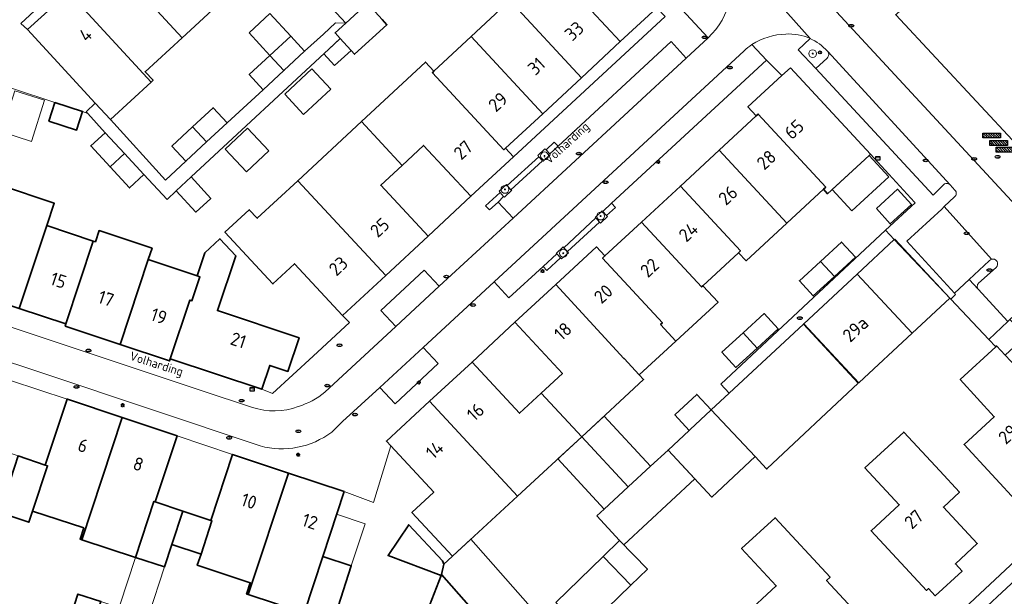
# Model space of a CAD drawing. Header units: metres. Extents: x 149984 to 156489, y 469398 to 478068.
# Tile 803 of 854: x 154672 to 154772, y 474040 to 474099. Entities that reach past the tile are written whole.
import ezdxf
from ezdxf.enums import TextEntityAlignment as Align

# ---------------------------------------------------------------- set-up
doc = ezdxf.new("R2010")
doc.units = ezdxf.units.M
doc.header["$LTSCALE"] = 0.75
for name, color, linetype, lineweight in [('B-WE-GR-BEPLANTING_CULTUUR_HEESTERS-GV', 252, 'Continuous', 18), ('B-WE-GR-BOOM-S', 252, 'Continuous', 25), ('B-WE-IE-MEUBILAIR-S', 252, 'Continuous', 25), ('B-WE-IE-MEUBILAIR_WEGMEUBILAIR-S', 252, 'Continuous', 25), ('B-WE-OG-BEBOUWING-GV', 6, 'Continuous', 35), ('B-WE-OG-BEBOUWING-T18', 1, 'Continuous', 18), ('B-WE-OG-BEBOUWING_LUIFEL-GV', 6, 'Continuous', 18), ('B-WE-OG-BEBOUWING_OVERBOUWING-GV', 6, 'Continuous', 18), ('B-WE-OG-TERREIN_ERF-GV', 252, 'Continuous', 18), ('B-WE-OG-TOPOGRAFIE-T18', 7, 'Continuous', 18), ('B-WE-VH-ONVERHARD-GV', 252, 'Continuous', 18), ('B-WE-VH-OPENVERHARDING_SIERBESTRATING-GV', 252, 'Continuous', 18), ('B-WE-VH-OPENVERHARDING_STRAATBAKSTEEN-GV', 252, 'Continuous', 18), ('B-WE-VH-OPENVERHARDING_TEGEL-GV', 252, 'Continuous', 18)]:
    doc.layers.add(name, color=color, linetype=linetype, lineweight=lineweight)
doc.styles.add('NLCS-ISO', font='NLCS-ISO.ttf')
doc.styles.add('NLCS-ISO-M500-T18', font='NLCS-ISO.ttf', dxfattribs={"height": 0.9})
doc.styles.add('NLCS-ISO-M750-T18', font='NLCS-ISO.ttf', dxfattribs={"height": 1.35})

# ---------------------------------------------------------------- blocks, each defined once
blk = doc.blocks.new('SIE-MEUBILAIR_KAST_ELEKTRA-SO')
for points in [[(-1, 1), (1, 1), (1, 0.84), (-1, 0.84)], [(-1, 0.76), (1, 0.76), (1, -1), (-1, -1)]]:
    blk.add_lwpolyline(points, close=True)
at = {"style": 'NLCS-ISO'}
blk.add_text('et', height=0.75, dxfattribs=at).set_placement((0, 0), align=Align.MIDDLE_CENTER)
blk = doc.blocks.new('SIE-MEUBILAIR_KAST_CAI-SO')
for points in [[(-1, 1), (1, 1), (1, 0.84), (-1, 0.84)], [(-1, 0.76), (1, 0.76), (1, -1), (-1, -1)]]:
    blk.add_lwpolyline(points, close=True)
at = {"style": 'NLCS-ISO'}
blk.add_text('cai', height=0.75, dxfattribs=at).set_placement((0, 0), align=Align.MIDDLE_CENTER)
blk = doc.blocks.new('SIE-MEUBILAIR_PAAL_LICHTMAST-SO')
for points in [[(-0.62, 0), (-1, 0)], [(-0.71, 0.71), (-0.44, 0.44)], [(0, 1), (0, 0.62)], [(0.44, 0.44), (0.71, 0.71)], [(1, 0), (0.62, 0)], [(-0.71, -0.71), (-0.44, -0.44)], [(0, -0.62), (0, -1)], [(0.44, -0.44), (0.71, -0.71)]]:
    blk.add_lwpolyline(points)
blk.add_circle((0, 0), 0.5)
blk = doc.blocks.new('SIE-MEUBILAIR_PAAL_VERKEERSBORD-SO')
blk.add_circle((0, 0), 0.75)
at = {"style": 'NLCS-ISO'}
blk.add_text('vb', height=0.75, dxfattribs=at).set_placement((0, 0.07), align=Align.MIDDLE_CENTER)
blk = doc.blocks.new('SIE-MEUBILAIR_PUT_KOLK-SO')
blk.add_ellipse((0, 0), major_axis=(1.25, 0), ratio=0.54)
at = {"style": 'NLCS-ISO'}
blk.add_text('klk', height=0.75, dxfattribs=at).set_placement((0.03, 0), align=Align.MIDDLE_CENTER)
blk = doc.blocks.new('SIE-MEUBILAIR_PUT_BRANDKRAAN-SO')
blk.add_ellipse((0, 0), major_axis=(1.25, 0), ratio=0.54)
at = {"style": 'NLCS-ISO'}
blk.add_text('bk', height=0.75, dxfattribs=at).set_placement((0.03, 0), align=Align.MIDDLE_CENTER)
blk = doc.blocks.new('SIE-MEUBILAIR_PUT_RIOOLPUT-SO')
blk.add_ellipse((0, 0), major_axis=(1.25, 0), ratio=0.54)
at = {"style": 'NLCS-ISO'}
blk.add_text('ri', height=0.75, dxfattribs=at).set_placement((-0.04, 0.07), align=Align.MIDDLE_CENTER)
blk = doc.blocks.new('SIE-MEUBILAIR_PUT_GASPUT-SO')
blk.add_ellipse((0, 0), major_axis=(1.25, 0), ratio=0.54)
at = {"style": 'NLCS-ISO'}
blk.add_text('gas ', height=0.75, dxfattribs=at).set_placement((0.53, 0.16), align=Align.MIDDLE_CENTER)
blk = doc.blocks.new('SIE-WEG_FIETSREK-SO')
for p, q in [((-4.5, 1.25), (-2, -1.25)), ((-4.5, 0), (-3.25, -1.25)), ((-3.25, 1.25), (-0.75, -1.25)), ((-2, 1.25), (0.5, -1.25)), ((-0.75, 1.25), (1.75, -1.25)), ((0.5, 1.25), (3, -1.25)), ((1.76, 1.25), (4.26, -1.25)), ((3.01, 1.25), (4.5, -0.24)), ((4.26, 1.25), (4.5, 1.01))]:
    blk.add_line(p, q)
at = {"flags": 128}
blk.add_lwpolyline([(4.51, -1.25), (-4.51, -1.25), (-4.51, 1.25), (4.51, 1.25), (4.51, -1.25)], close=True, dxfattribs=at)
blk = doc.blocks.new('SGR-BOOM_GBKN-SO')
at = {"linetype": 'ByBlock', "lineweight": 18}
h = blk.add_hatch(color=0, dxfattribs=at)
h.dxf.hatch_style = 1
edge = h.paths.add_edge_path()
edge.add_arc((0, 0), 0.25, 0, 360)
at = {"color": 0, "linetype": 'ByBlock', "lineweight": 18}
for radius in [2, 0.25]:
    blk.add_circle((0, 0), radius, dxfattribs=at)
at = {"color": 0, "linetype": 'ByBlock', "lineweight": 18, "style": 'NLCS-ISO'}
blk.add_attdef('SOORT', (2.5, 0), '', height=1.5, dxfattribs=at)

msp = doc.modelspace()

# ---------------------------------------------------------------- linework, layer by layer
at = {"layer": 'B-WE-GR-BEPLANTING_CULTUUR_HEESTERS-GV', "flags": 128}
msp.add_lwpolyline([(154752.539, 474097.495), (154751.316, 474096.349), (154753.119, 474094.439), (154754.284, 474095.476), (154754.362, 474095.574)], dxfattribs=at)
at = {"layer": 'B-WE-GR-BEPLANTING_CULTUUR_HEESTERS-GV'}
for points in [[(154754.316, 474096.2, 0.1048914), (154752.539, 474097.495)], [(154754.36, 474096.152, 0.0433964), (154754.316, 474096.2)], [(154754.362, 474095.574, 0.3469103), (154754.36, 474096.152)]]:
    msp.add_lwpolyline(points, format="xyb", dxfattribs=at)
at = {"layer": 'B-WE-GR-BEPLANTING_CULTUUR_HEESTERS-GV', "flags": 128}
msp.add_lwpolyline([(154769.744, 474071.866), (154768.811, 474072.849), (154767.31, 474071.462), (154767.418, 474071.33), (154766.938, 474070.822), (154770.822, 474066.711), (154772.771, 474068.558)], close=True, dxfattribs=at)
at = {"layer": 'B-WE-OG-BEBOUWING-GV', "flags": 128}
for points in [[(154773.721, 474111.534), (154761.299, 474099.932), (154790.196, 474068.907), (154794.109, 474064.706), (154798.333, 474068.64), (154798.48, 474068.777), (154802.217, 474072.258), (154802.362, 474072.392), (154806.129, 474075.901), (154794.917, 474087.938), (154795.4, 474088.388)], [(154733.129, 474097.175), (154736.861, 474100.644), (154730.359, 474107.64), (154730.745, 474107.999), (154729.106, 474109.762), (154724.766, 474105.728), (154725.584, 474104.848), (154725.805, 474105.054)], [(154684.619, 474109.543), (154680.652, 474105.891), (154688.305, 474097.577), (154692.272, 474101.229)], [(154680.652, 474105.891), (154676.685, 474102.24), (154685.15, 474093.043), (154685.343, 474093.22), (154684.53, 474094.103), (154688.305, 474097.577)], [(154721.841, 474101.369), (154729.164, 474093.49), (154733.129, 474097.175), (154725.805, 474105.054), (154725.584, 474104.848)], [(154705.765, 474102.565), (154703.632, 474100.61), (154705.052, 474099.062), (154707.184, 474101.018)], [(154685.15, 474093.043), (154676.685, 474102.24), (154672.514, 474098.401), (154679.438, 474090.878), (154680.979, 474089.204)], [(154707.198, 474101.03), (154707.184, 474101.018), (154705.052, 474099.062), (154703.967, 474098.067), (154704.497, 474097.489), (154705.962, 474095.892), (154709.254, 474098.911), (154708.774, 474099.435), (154707.349, 474100.994), (154707.262, 474101.089)], [(154729.164, 474093.49), (154721.841, 474101.369), (154717.876, 474097.685), (154725.199, 474089.805)], [(154698.725, 474094.223), (154700.849, 474096.185), (154699.424, 474097.727), (154697.301, 474095.766)], [(154714.066, 474094.144), (154713.912, 474094), (154721.235, 474086.12), (154721.39, 474086.264), (154725.199, 474089.805), (154717.876, 474097.685)], [(154697.301, 474095.766), (154695.177, 474093.804), (154696.602, 474092.262), (154698.725, 474094.223)], [(154706.656, 474089.009), (154710.829, 474084.519), (154713.019, 474086.554), (154717.846, 474081.361), (154722.192, 474085.401), (154721.39, 474086.264), (154721.235, 474086.12), (154713.912, 474094), (154714.066, 474094.144), (154713.192, 474095.084)], [(154750.527, 474094.51), (154749.655, 474093.704), (154746.184, 474090.495), (154747.033, 474089.573), (154747.241, 474089.765), (154754.148, 474082.293), (154753.913, 474082.076), (154754.337, 474081.618), (154758.571, 474085.533), (154758.709, 474085.66)], [(154675.308, 474090.953), (154674.691, 474089.05), (154677.519, 474088.133), (154678.136, 474090.035)], [(154690.813, 474086.912), (154692.923, 474088.88), (154691.491, 474090.416), (154689.38, 474088.447)], [(154750.168, 474078.613), (154753.913, 474082.076), (154754.148, 474082.293), (154747.241, 474089.765), (154747.033, 474089.573), (154743.26, 474086.085)], [(154710.829, 474084.519), (154706.656, 474089.009), (154700.143, 474082.955), (154709.143, 474073.272), (154713.466, 474077.29), (154708.639, 474082.483)], [(154680.948, 474084.365), (154682.42, 474085.719), (154680.447, 474087.865), (154678.975, 474086.511)], [(154690.813, 474086.912), (154689.38, 474088.447), (154687.27, 474086.479), (154688.702, 474084.943)], [(154682.42, 474085.719), (154680.948, 474084.365), (154682.922, 474082.219), (154684.394, 474083.572)], [(154745.229, 474075.591), (154745.998, 474074.759), (154750.168, 474078.613), (154743.26, 474086.085), (154739.28, 474082.405), (154745.418, 474075.765)], [(154666.451, 474071.609), (154671.649, 474069.882), (154674.471, 474078.375), (154675.231, 474080.651), (154669.73, 474082.489), (154668.019, 474077.368), (154668.329, 474077.265)], [(154687.703, 474081.925), (154689.705, 474079.742), (154691.241, 474081.136), (154689.244, 474083.337)], [(154700.143, 474082.955), (154696.005, 474079.11), (154695.188, 474079.989), (154692.698, 474077.674), (154697.6, 474072.401), (154699.819, 474074.463), (154704.734, 474069.175), (154709.143, 474073.272)], [(154735.3, 474078.725), (154741.438, 474072.085), (154741.58, 474072.216), (154745.229, 474075.591), (154745.418, 474075.765), (154739.28, 474082.405)], [(154759.322, 474080.099), (154760.747, 474078.541), (154762.906, 474080.515), (154761.481, 474082.073)], [(154741.438, 474072.085), (154735.3, 474078.725), (154731.552, 474075.26), (154731.319, 474075.045), (154737.445, 474068.419), (154737.25, 474068.239), (154738.815, 474066.546), (154743.132, 474070.537), (154741.58, 474072.216)], [(154671.649, 474069.882), (154676.407, 474068.301), (154679.225, 474076.786), (154674.471, 474078.375)], [(154679.225, 474076.786), (154676.407, 474068.301), (154676.358, 474068.079), (154681.968, 474066.21), (154684.856, 474074.904), (154685.236, 474076.043), (154679.83, 474077.849), (154679.45, 474076.711)], [(154689.1, 474070.748), (154687.105, 474064.741), (154696.46, 474061.627), (154697.272, 474064.065), (154699.131, 474063.446), (154700.276, 474066.884), (154691.919, 474069.665), (154693.814, 474075.264), (154692.179, 474077.012), (154690.652, 474075.585), (154689.855, 474073.22), (154690.128, 474073.128), (154689.313, 474070.677)], [(154755.032, 474073.142), (154757.19, 474075.116), (154755.765, 474076.674), (154753.607, 474074.7)], [(154733.507, 474064.779), (154733.51, 474064.775), (154735.073, 474063.086), (154738.815, 474066.546), (154737.25, 474068.239), (154737.445, 474068.419), (154731.319, 474075.045), (154731.552, 474075.26), (154730.701, 474076.18), (154726.531, 474072.325)], [(154681.968, 474066.21), (154687.032, 474064.522), (154687.105, 474064.741), (154689.1, 474070.748), (154689.313, 474070.677), (154690.128, 474073.128), (154689.855, 474073.22), (154684.856, 474074.904)], [(154753.607, 474074.7), (154751.448, 474072.727), (154752.873, 474071.168), (154755.032, 474073.142)], [(154757.516, 474062.275), (154757.548, 474062.305), (154762.991, 474067.363), (154757.358, 474073.406), (154751.898, 474068.315)], [(154733.51, 474064.775), (154733.507, 474064.779), (154726.531, 474072.325), (154722.36, 474068.47), (154727.205, 474063.229), (154725.048, 474061.235), (154729.181, 474056.764), (154735.509, 474062.614), (154735.073, 474063.086)], [(154747.116, 474065.826), (154749.274, 474067.799), (154747.849, 474069.358), (154745.691, 474067.384)], [(154757.469, 474062.232), (154751.852, 474068.273), (154744.258, 474061.211), (154742.44, 474059.52), (154742.973, 474058.951), (154746.924, 474054.732), (154748.097, 474053.48), (154748.145, 474053.525)], [(154745.691, 474067.384), (154743.532, 474065.411), (154744.957, 474063.852), (154747.116, 474065.826)], [(154776.616, 474060.648), (154773.995, 474063.48), (154773.06, 474064.49), (154772.501, 474065.094), (154771.616, 474066.05), (154771.534, 474065.974), (154767.895, 474062.606), (154771.378, 474058.812), (154768.298, 474055.971), (154773.971, 474049.845), (154779.137, 474054.629), (154775.87, 474058.158), (154777.513, 474059.679)], [(154713.624, 474060.393), (154722.602, 474050.682), (154729.181, 474056.764), (154725.048, 474061.235), (154722.814, 474059.17), (154717.969, 474064.41)], [(154673.027, 474049.163), (154678.249, 474047.438), (154677.873, 474046.298), (154678.051, 474046.239), (154682.181, 474058.741), (154676.6, 474060.603), (154676.558, 474060.617), (154674.316, 474053.874), (154674.557, 474053.795)], [(154722.602, 474050.682), (154713.624, 474060.393), (154709.217, 474056.318), (154709.654, 474055.845), (154714.054, 474051.086), (154711.822, 474049.023), (154715.963, 474044.543)], [(154740.182, 474057.421), (154740.283, 474057.515), (154742.406, 474059.488), (154742.44, 474059.52), (154740.959, 474061.101), (154738.709, 474058.993)], [(154746.924, 474054.732), (154742.973, 474058.951), (154742.44, 474059.52), (154742.406, 474059.488), (154740.283, 474057.515), (154740.182, 474057.421), (154738.013, 474055.404), (154742.48, 474050.6)], [(154683.542, 474044.425), (154685.433, 474050.15), (154685.563, 474050.107), (154687.804, 474056.866), (154682.181, 474058.741), (154678.051, 474046.239)], [(154765.8, 474053.277), (154762.116, 474057.238), (154758.153, 474053.585), (154761.662, 474049.814), (154758.779, 474047.158), (154764.464, 474041.043), (154764.562, 474041.133), (154764.67, 474041.233), (154765.349, 474040.499), (154768.086, 474043.033), (154767.407, 474043.767), (154769.645, 474045.839), (154766.176, 474049.579), (154767.814, 474051.082)], [(154671.54, 474054.8), (154669.631, 474049.021), (154672.65, 474048.023), (154673.027, 474049.163), (154674.557, 474053.795), (154674.316, 474053.874)], [(154699.183, 474053.057), (154693.477, 474054.959), (154691.236, 474048.215), (154691.371, 474048.17), (154690.248, 474044.77), (154689.868, 474043.621), (154695.29, 474041.83), (154694.911, 474040.681), (154695.077, 474040.626)], [(154700.788, 474038.739), (154702.702, 474044.531), (154704.889, 474051.154), (154699.183, 474053.057), (154695.077, 474040.626), (154700.571, 474038.811)], [(154683.542, 474044.425), (154686.511, 474043.445), (154687.273, 474045.752), (154688.4, 474049.161), (154685.563, 474050.107), (154685.433, 474050.15)], [(154691.236, 474048.215), (154688.4, 474049.161), (154687.273, 474045.752), (154690.248, 474044.77), (154691.371, 474048.17)], [(154752.21, 474031.368), (154755.566, 474034.505), (154756.415, 474033.587), (154759.459, 474036.406), (154754.228, 474042.058), (154754.594, 474042.397), (154748.962, 474048.479), (154745.537, 474045.335), (154749.083, 474041.502), (154745.681, 474038.392)], [(154714.798, 474042.559), (154714.847, 474042.685), (154715.072, 474043.719), (154714.959, 474044.06), (154711.501, 474047.771), (154709.389, 474044.614)], [(154731.364, 474044.514), (154734.208, 474041.581), (154735.91, 474043.231), (154733.066, 474046.164)], [(154702.702, 474044.531), (154700.788, 474038.739), (154700.571, 474038.811), (154698.888, 474033.718), (154702.114, 474032.681), (154705.614, 474043.57)], [(154714.798, 474042.559), (154713.145, 474038.283), (154718.05, 474032.728), (154721.19, 474035.501), (154720.963, 474035.759), (154714.847, 474042.685)], [(154675.174, 474024.921), (154677.805, 474033.012), (154679.026, 474036.821), (154680.017, 474039.911), (154677.656, 474040.675), (154675.442, 474033.772), (154672.063, 474034.858), (154672.97, 474037.687), (154668.882, 474038.998), (154666.441, 474031.404), (154670.249, 474030.18), (154669.178, 474026.848)]]:
    msp.add_lwpolyline(points, close=True, dxfattribs=at)
at = {"layer": 'B-WE-OG-BEBOUWING_LUIFEL-GV', "flags": 128}
for points in [[(154697.301, 474095.766), (154699.424, 474097.727), (154697.29, 474100.038), (154695.167, 474098.077)], [(154702.807, 474095.92), (154703.904, 474094.724), (154705.604, 474096.283), (154704.497, 474097.489)], [(154758.571, 474085.533), (154754.796, 474082.043), (154756.817, 474079.858), (154760.591, 474083.348)], [(154761.201, 474076.989), (154761.153, 474076.944), (154757.358, 474073.406), (154762.991, 474067.363), (154766.833, 474070.933)], [(154729.181, 474056.764), (154733.929, 474051.628), (154736.221, 474053.747), (154731.473, 474058.883)], [(154729.181, 474056.764), (154726.728, 474054.496), (154731.475, 474049.36), (154733.929, 474051.628)], [(154736.221, 474053.747), (154733.929, 474051.628), (154731.475, 474049.36), (154730.735, 474048.671), (154733.066, 474046.164), (154733.506, 474045.71), (154740.757, 474052.453), (154738.013, 474055.404)], [(154704.122, 474048.832), (154702.702, 474044.531), (154705.614, 474043.57), (154707.034, 474047.871)], [(154714.847, 474042.685), (154720.963, 474035.759), (154724.439, 474038.829), (154717.851, 474046.289), (154715.963, 474044.543), (154715.049, 474043.698)], [(154686.511, 474043.445), (154683.542, 474044.425), (154681.929, 474039.539), (154684.898, 474038.559)], [(154731.364, 474044.514), (154726.528, 474039.825), (154729.372, 474036.892), (154734.208, 474041.581)]]:
    msp.add_lwpolyline(points, close=True, dxfattribs=at)
at = {"layer": 'B-WE-OG-BEBOUWING_OVERBOUWING-GV', "flags": 128}
for points in [[(154701.594, 474094.384), (154698.816, 474091.795), (154700.744, 474089.726), (154703.523, 474092.315)], [(154671.201, 474092.142), (154669.865, 474087.939), (154672.895, 474086.976), (154674.231, 474091.179)], [(154692.73, 474086.176), (154694.913, 474083.856), (154697.184, 474085.994), (154695.001, 474088.314)]]:
    msp.add_lwpolyline(points, close=True, dxfattribs=at)
at = {"layer": 'B-WE-OG-TERREIN_ERF-GV', "flags": 128}
for points in [[(154697.388, 474119.666), (154701.375, 474123.335), (154705.362, 474127.005), (154709.291, 474130.621), (154708.478, 474131.504), (154694.601, 474118.735), (154692.623, 474117.13), (154692.006, 474117.76), (154671.83, 474099.047), (154672.514, 474098.401), (154676.685, 474102.24), (154680.652, 474105.891), (154684.619, 474109.543), (154688.604, 474113.211), (154692.589, 474116.879), (154692.784, 474117.059), (154693.597, 474116.176)], [(154737.709, 474099.732), (154736.861, 474100.644), (154733.129, 474097.175), (154729.164, 474093.49), (154725.199, 474089.805), (154721.39, 474086.264), (154722.192, 474085.401)], [(154710.829, 474084.519), (154708.639, 474082.483), (154713.466, 474077.29), (154717.846, 474081.361), (154713.019, 474086.554)], [(154759.322, 474080.099), (154761.481, 474082.073), (154762.906, 474080.515), (154760.747, 474078.541)], [(154755.032, 474073.142), (154752.873, 474071.168), (154751.448, 474072.727), (154753.607, 474074.7), (154755.765, 474076.674), (154757.19, 474075.116)], [(154745.691, 474067.384), (154747.849, 474069.358), (154749.274, 474067.799), (154747.116, 474065.826), (154744.957, 474063.852), (154743.532, 474065.411)], [(154722.36, 474068.47), (154717.969, 474064.41), (154722.814, 474059.17), (154725.048, 474061.235), (154727.205, 474063.229)], [(154676.558, 474060.617), (154670.761, 474062.533), (154668.653, 474055.763), (154671.54, 474054.8), (154674.316, 474053.874)], [(154693.477, 474054.959), (154687.804, 474056.866), (154685.563, 474050.107), (154688.4, 474049.161), (154691.236, 474048.215)], [(154764.562, 474041.133), (154764.464, 474041.043), (154758.779, 474047.158), (154761.662, 474049.814), (154758.153, 474053.585), (154762.116, 474057.238), (154765.8, 474053.277), (154767.814, 474051.082), (154766.176, 474049.579), (154769.645, 474045.839), (154767.407, 474043.767), (154768.086, 474043.033), (154765.349, 474040.499), (154764.67, 474041.233)], [(154752.21, 474031.368), (154745.681, 474038.392), (154749.083, 474041.502), (154745.537, 474045.335), (154748.962, 474048.479), (154754.594, 474042.397), (154754.228, 474042.058), (154759.459, 474036.406), (154756.415, 474033.587), (154755.566, 474034.505)], [(154718.05, 474032.728), (154713.145, 474038.283), (154714.798, 474042.559), (154709.389, 474044.614), (154711.501, 474047.771), (154714.959, 474044.06), (154715.072, 474043.719), (154714.847, 474042.685), (154720.963, 474035.759), (154721.19, 474035.501)], [(154734.208, 474041.581), (154731.364, 474044.514), (154733.066, 474046.164), (154735.91, 474043.231)], [(154679.026, 474036.821), (154677.805, 474033.012), (154683.773, 474031.095), (154681.17, 474022.995), (154675.174, 474024.921), (154669.178, 474026.848), (154670.249, 474030.18), (154666.441, 474031.404), (154668.882, 474038.998), (154672.97, 474037.687), (154672.063, 474034.858), (154675.442, 474033.772), (154677.656, 474040.675), (154680.017, 474039.911), (154682.3, 474039.173), (154681.308, 474036.078)]]:
    msp.add_lwpolyline(points, close=True, dxfattribs=at)
for points in [[(154669.73, 474082.489), (154675.231, 474080.651), (154674.471, 474078.375), (154679.225, 474076.786), (154679.45, 474076.711), (154679.83, 474077.849), (154685.236, 474076.043), (154684.856, 474074.904), (154689.855, 474073.22), (154690.652, 474075.585), (154692.179, 474077.012), (154693.814, 474075.264), (154691.919, 474069.665), (154700.276, 474066.884), (154699.131, 474063.446), (154697.272, 474064.065), (154696.46, 474061.627), (154697.575, 474061.19), (154701.707, 474065.009), (154705.418, 474068.437), (154704.734, 474069.175), (154699.819, 474074.463), (154697.6, 474072.401), (154692.698, 474077.674), (154695.188, 474079.989), (154696.005, 474079.11), (154700.143, 474082.955), (154706.656, 474089.009), (154713.192, 474095.084), (154714.066, 474094.144), (154717.876, 474097.685), (154721.841, 474101.369)], [(154692.272, 474101.229), (154688.305, 474097.577), (154684.53, 474094.103), (154685.343, 474093.22), (154685.15, 474093.043), (154680.979, 474089.204), (154686.617, 474083.016), (154688.702, 474084.943), (154687.27, 474086.479), (154689.38, 474088.447), (154691.491, 474090.416), (154692.923, 474088.88), (154696.602, 474092.262), (154695.177, 474093.804), (154697.301, 474095.766), (154699.424, 474097.727), (154700.849, 474096.185), (154702.759, 474097.948), (154704.005, 474099.104), (154705.052, 474099.062), (154703.632, 474100.61)], [(154708.774, 474099.435), (154709.254, 474098.911), (154705.962, 474095.892), (154704.497, 474097.489), (154703.793, 474096.835), (154689.244, 474083.337), (154691.241, 474081.136), (154689.705, 474079.742), (154687.703, 474081.925), (154686.776, 474081.021), (154684.394, 474083.572), (154682.922, 474082.219), (154680.948, 474084.365), (154678.975, 474086.511), (154680.447, 474087.865), (154678.678, 474089.834), (154678.136, 474090.035), (154677.519, 474088.133), (154674.691, 474089.05), (154675.308, 474090.953), (154670.953, 474092.398)], [(154773.971, 474049.845), (154768.298, 474055.971), (154771.378, 474058.812), (154767.895, 474062.606), (154771.534, 474065.974), (154770.822, 474066.711), (154766.938, 474070.822), (154761.153, 474076.944), (154757.358, 474073.406), (154762.991, 474067.363), (154757.548, 474062.305), (154757.516, 474062.275), (154751.898, 474068.315), (154751.852, 474068.273), (154757.469, 474062.232), (154748.145, 474053.525), (154748.097, 474053.48), (154746.924, 474054.732), (154742.48, 474050.6), (154738.013, 474055.404), (154740.182, 474057.421), (154738.709, 474058.993), (154740.959, 474061.101), (154742.44, 474059.52), (154744.258, 474061.211), (154743.398, 474062.152), (154760.258, 474077.901), (154763.279, 474080.686), (154763.234, 474080.76), (154758.709, 474085.66), (154758.571, 474085.533), (154754.337, 474081.618), (154753.913, 474082.076), (154750.168, 474078.613), (154745.998, 474074.759), (154745.229, 474075.591), (154741.58, 474072.216), (154743.132, 474070.537), (154738.815, 474066.546), (154735.073, 474063.086), (154735.509, 474062.614), (154729.181, 474056.764), (154722.602, 474050.682), (154715.963, 474044.543), (154711.822, 474049.023), (154714.054, 474051.086), (154709.654, 474055.845), (154707.906, 474050.037), (154704.889, 474051.154), (154702.702, 474044.531), (154705.614, 474043.57), (154702.114, 474032.681)], [(154700.571, 474038.811), (154695.077, 474040.626), (154694.911, 474040.681), (154695.29, 474041.83), (154689.868, 474043.621), (154690.248, 474044.77), (154687.273, 474045.752), (154686.511, 474043.445), (154683.542, 474044.425), (154678.051, 474046.239), (154677.873, 474046.298), (154678.249, 474047.438), (154673.027, 474049.163), (154672.65, 474048.023), (154669.631, 474049.021)], [(154767.318, 474038.293), (154774.05, 474044.579)]]:
    msp.add_lwpolyline(points, dxfattribs=at)
at = {"layer": 'B-WE-VH-ONVERHARD-GV', "flags": 128}
for points in [[(154725.533, 474086.099), (154725.424, 474086.222), (154724.681, 474085.519), (154724.788, 474085.399), (154725.174, 474084.99), (154725.228, 474084.941), (154725.957, 474085.61), (154725.91, 474085.685)], [(154721.948, 474082.032), (154721.574, 474082.457), (154721.478, 474082.554), (154720.736, 474081.872), (154720.838, 474081.743), (154721.199, 474081.351), (154721.274, 474081.283), (154722.021, 474081.973)], [(154731.834, 474079.288), (154731.727, 474079.4), (154731.331, 474079.816), (154731.279, 474079.865), (154730.554, 474079.188), (154730.614, 474079.139), (154730.991, 474078.714), (154731.094, 474078.615)], [(154727.74, 474075.709), (154727.371, 474076.101), (154727.304, 474076.179), (154726.581, 474075.518), (154726.624, 474075.476), (154727.005, 474075.052), (154727.123, 474074.946), (154727.834, 474075.589)]]:
    msp.add_lwpolyline(points, close=True, dxfattribs=at)
at = {"layer": 'B-WE-VH-OPENVERHARDING_SIERBESTRATING-GV', "flags": 128}
for points in [[(154726.767, 474086.472), (154726.374, 474086.895), (154725.533, 474086.099), (154725.91, 474085.685)], [(154725.174, 474084.99), (154724.788, 474085.399), (154721.574, 474082.457), (154721.948, 474082.032)], [(154721.199, 474081.351), (154720.838, 474081.743), (154719.358, 474080.38), (154719.744, 474079.963), (154720.626, 474080.767)], [(154732.635, 474080.223), (154732.248, 474080.651), (154731.331, 474079.816), (154731.727, 474079.4)], [(154730.991, 474078.714), (154730.614, 474079.139), (154727.371, 474076.101), (154727.74, 474075.709)], [(154727.005, 474075.052), (154726.624, 474075.476), (154725.249, 474074.193), (154725.618, 474073.777)]]:
    msp.add_lwpolyline(points, close=True, dxfattribs=at)
at = {"layer": 'B-WE-VH-OPENVERHARDING_STRAATBAKSTEEN-GV', "flags": 128}
for points in [[(154769.744, 474071.866), (154772.771, 474068.558), (154772.967, 474068.765), (154777.388, 474072.85), (154779.095, 474074.439), (154716.483, 474142.141), (154706.023, 474153.499), (154694.347, 474166.135), (154671.718, 474190.452)], [(154671.718, 474190.452), (154694.347, 474166.135), (154706.023, 474153.499), (154716.483, 474142.141), (154779.095, 474074.439), (154777.388, 474072.85), (154777.668, 474072.538), (154773.287, 474068.466), (154772.967, 474068.765), (154772.771, 474068.558), (154770.822, 474066.711), (154771.534, 474065.974), (154771.616, 474066.05), (154772.501, 474065.094), (154776.634, 474068.945), (154780.769, 474072.797), (154790.451, 474062.422), (154791.637, 474061.121), (154776.569, 474047.014), (154776.64, 474046.939), (154777.605, 474045.928), (154790.556, 474058.018), (154790.758, 474058.206)], [(154706.439, 474136.012), (154706.087, 474135.689), (154707.604, 474134.081), (154709.273, 474132.237), (154712.819, 474135.5), (154721.285, 474126.303), (154724.569, 474122.628), (154726.846, 474120.158), (154726.761, 474120.079), (154727.783, 474119.01), (154727.799, 474119.023), (154734.662, 474111.639), (154742.012, 474103.731), (154738.998, 474100.93), (154742.114, 474097.578)], [(154667.592, 474102.732), (154665.733, 474103.33), (154646.851, 474109.638), (154646.275, 474107.916), (154660.985, 474103.028), (154664.685, 474101.798), (154664.002, 474099.742), (154663.318, 474097.686), (154662.635, 474095.63), (154666.443, 474094.376), (154666.289, 474093.938), (154670.953, 474092.398), (154675.308, 474090.953), (154678.136, 474090.035), (154678.678, 474089.834), (154678.516, 474090.005), (154679.438, 474090.878), (154672.514, 474098.401), (154671.83, 474099.047), (154692.006, 474117.76)], [(154743.399, 474107.772), (154752.539, 474097.495)], [(154752.539, 474097.495), (154743.399, 474107.772)], [(154710.186, 474068.03), (154708.655, 474069.684), (154713.062, 474073.799), (154714.618, 474072.158), (154722.167, 474079.125), (154720.626, 474080.767), (154719.744, 474079.963), (154719.358, 474080.38), (154720.838, 474081.743), (154720.736, 474081.872), (154721.478, 474082.554), (154721.574, 474082.457), (154724.788, 474085.399), (154724.681, 474085.519), (154725.424, 474086.222), (154725.533, 474086.099), (154726.374, 474086.895), (154726.767, 474086.472), (154738.346, 474097.188), (154739.854, 474095.47), (154742.114, 474097.578), (154738.998, 474100.93)], [(154737.709, 474099.732), (154722.192, 474085.401), (154717.846, 474081.361), (154713.466, 474077.29), (154709.143, 474073.272), (154704.734, 474069.175), (154705.418, 474068.437), (154701.707, 474065.009), (154697.575, 474061.19), (154696.46, 474061.627), (154687.105, 474064.741), (154687.032, 474064.522), (154681.968, 474066.21), (154676.358, 474068.079), (154676.407, 474068.301), (154671.649, 474069.882)], [(154790.196, 474068.907), (154761.299, 474099.932)], [(154742.114, 474097.578), (154739.854, 474095.47), (154722.167, 474079.125), (154714.618, 474072.158), (154710.186, 474068.03), (154702.91, 474061.335)], [(154745.791, 474096.231), (154720.224, 474072.593), (154721.727, 474070.979), (154725.249, 474074.193), (154726.624, 474075.476), (154726.581, 474075.518), (154727.304, 474076.179), (154727.371, 474076.101), (154730.614, 474079.139), (154730.554, 474079.188), (154731.279, 474079.865), (154731.331, 474079.816), (154732.248, 474080.651), (154748.08, 474095.287), (154746.587, 474096.871)], [(154746.587, 474096.871), (154748.08, 474095.287), (154749.655, 474093.704), (154750.527, 474094.51), (154758.709, 474085.66), (154763.234, 474080.76), (154763.279, 474080.686), (154760.258, 474077.901), (154761.153, 474076.944), (154766.938, 474070.822), (154767.418, 474071.33), (154767.31, 474071.462), (154762.434, 474076.765), (154766.014, 474080.052), (154766.252, 474080.306), (154767.318, 474081.29)], [(154766.275, 474082.622), (154765.137, 474081.485), (154753.119, 474094.439), (154751.316, 474096.349), (154752.539, 474097.495)], [(154703.62, 474057.247), (154704.713, 474058.337), (154708.551, 474061.809), (154712.969, 474065.895), (154720.224, 474072.593), (154745.791, 474096.231)], [(154754.362, 474095.574), (154754.284, 474095.476), (154753.119, 474094.439), (154765.137, 474081.485), (154766.275, 474082.622)], [(154754.36, 474096.152), (154766.874, 474082.526), (154767.363, 474081.979)], [(154766.874, 474082.526), (154754.36, 474096.152)], [(154730.701, 474076.18), (154731.552, 474075.26), (154735.3, 474078.725), (154739.28, 474082.405), (154743.26, 474086.085), (154747.033, 474089.573), (154746.184, 474090.495), (154749.655, 474093.704), (154748.08, 474095.287), (154732.248, 474080.651), (154732.635, 474080.223), (154731.727, 474079.4), (154731.834, 474079.288), (154731.094, 474078.615), (154730.991, 474078.714), (154727.74, 474075.709), (154727.834, 474075.589), (154727.123, 474074.946), (154727.005, 474075.052), (154725.618, 474073.777), (154725.249, 474074.193), (154721.727, 474070.979), (154720.224, 474072.593), (154712.969, 474065.895), (154714.493, 474064.245), (154710.101, 474060.148), (154708.551, 474061.809), (154704.713, 474058.337), (154703.62, 474057.247)], [(154767.363, 474081.979), (154766.874, 474082.526)], [(154767.318, 474081.29), (154766.252, 474080.306), (154771.081, 474074.918)], [(154766.252, 474080.306), (154766.014, 474080.052), (154762.434, 474076.765), (154767.31, 474071.462), (154768.811, 474072.849), (154770.858, 474074.764), (154770.9, 474074.808)], [(154771.081, 474074.918), (154766.252, 474080.306)], [(154653.61, 474060.524), (154657.796, 474059.165), (154660.084, 474066.093), (154665.422, 474064.313), (154670.761, 474062.533), (154676.558, 474060.617), (154676.6, 474060.603), (154682.181, 474058.741), (154687.804, 474056.866), (154693.477, 474054.959), (154699.183, 474053.057), (154704.889, 474051.154), (154707.906, 474050.037), (154709.654, 474055.845), (154709.217, 474056.318), (154713.624, 474060.393), (154717.969, 474064.41), (154722.36, 474068.47), (154726.531, 474072.325), (154730.701, 474076.18)], [(154770.9, 474074.808), (154770.858, 474074.764), (154768.811, 474072.849), (154769.744, 474071.866)], [(154771.565, 474074.081), (154769.777, 474072.458)], [(154769.777, 474072.458), (154771.565, 474074.081)], [(154695.498, 474059.77), (154690.254, 474061.482), (154661.581, 474071.035)], [(154661.581, 474071.035), (154690.254, 474061.482), (154695.498, 474059.77)], [(154702.91, 474061.335), (154710.186, 474068.03)], [(154662.631, 474067.069), (154674.072, 474063.258), (154696.287, 474055.831)], [(154696.287, 474055.831), (154674.072, 474063.258), (154662.631, 474067.069)], [(154809.606, 474037.269), (154809.716, 474037.373), (154790.556, 474058.018), (154777.605, 474045.928), (154775.036, 474043.527), (154770.224, 474039.023), (154768.267, 474037.223), (154763.118, 474032.448), (154760.748, 474030.197), (154760.622, 474027.391), (154758.065, 474025.003), (154756.342, 474025.113), (154752.011, 474021.071), (154748.953, 474018.217), (154744.145, 474013.795), (154743.45, 474013.155)]]:
    msp.add_lwpolyline(points, dxfattribs=at)
at = {"layer": 'B-WE-VH-OPENVERHARDING_STRAATBAKSTEEN-GV'}
for points in [[(154742.114, 474097.578, 0.288282), (154744.243, 474105.957)], [(154744.243, 474105.957, -0.288282), (154742.114, 474097.578)], [(154746.587, 474096.871, -0.1361504), (154750.046, 474097.952)], [(154750.046, 474097.952, 0.1361504), (154746.587, 474096.871)], [(154750.046, 474097.952, -0.1212588), (154752.539, 474097.495)], [(154752.539, 474097.495, 0.1212588), (154750.046, 474097.952)], [(154746.587, 474096.871, 0.0376145), (154745.791, 474096.231)], [(154745.791, 474096.231, -0.0376145), (154746.587, 474096.871)], [(154752.539, 474097.495, -0.1048914), (154754.316, 474096.2)], [(154754.316, 474096.2, -0.0433964), (154754.36, 474096.152)], [(154754.36, 474096.152, -0.3469103), (154754.362, 474095.574)], [(154766.275, 474082.622, -0.3406474), (154766.874, 474082.526)], [(154766.874, 474082.526, 0.3406474), (154766.275, 474082.622)], [(154767.363, 474081.979, -0.4456636), (154767.318, 474081.29)], [(154767.318, 474081.29, 0.4456636), (154767.363, 474081.979)], [(154770.9, 474074.808, -0.1125712), (154771.081, 474074.918)], [(154771.081, 474074.918, 0.1125712), (154770.9, 474074.808)], [(154771.081, 474074.918, -0.8180801), (154771.565, 474074.081)], [(154771.565, 474074.081, 0.8180801), (154771.081, 474074.918)], [(154769.777, 474072.458, 0.419253), (154769.744, 474071.866)], [(154769.744, 474071.866, -0.419253), (154769.777, 474072.458)], [(154702.91, 474061.335, -0.1013639), (154700.173, 474059.853)], [(154700.173, 474059.853, 0.1013639), (154702.91, 474061.335)], [(154700.173, 474059.853, -0.1704769), (154695.498, 474059.77)], [(154695.498, 474059.77, 0.1704769), (154700.173, 474059.853)], [(154696.287, 474055.831, 0.2323731), (154703.62, 474057.247)], [(154703.62, 474057.247, -0.2323731), (154696.287, 474055.831)]]:
    msp.add_lwpolyline(points, format="xyb", dxfattribs=at)
at = {"layer": 'B-WE-VH-OPENVERHARDING_STRAATBAKSTEEN-GV', "flags": 128}
for points in [[(154739.854, 474095.47), (154738.346, 474097.188), (154726.767, 474086.472), (154725.91, 474085.685), (154725.957, 474085.61), (154725.228, 474084.941), (154725.174, 474084.99), (154721.948, 474082.032), (154722.021, 474081.973), (154721.274, 474081.283), (154721.199, 474081.351), (154720.626, 474080.767), (154722.167, 474079.125)], [(154714.618, 474072.158), (154713.062, 474073.799), (154708.655, 474069.684), (154710.186, 474068.03)], [(154712.969, 474065.895), (154708.551, 474061.809), (154710.101, 474060.148), (154714.493, 474064.245)], [(154767.278, 474038.255), (154768.267, 474037.223), (154770.224, 474039.023), (154775.036, 474043.527), (154774.07, 474044.598), (154774.05, 474044.579), (154767.318, 474038.293)]]:
    msp.add_lwpolyline(points, close=True, dxfattribs=at)
at = {"layer": 'B-WE-VH-OPENVERHARDING_TEGEL-GV', "flags": 128}
for points in [[(154680.979, 474089.204), (154679.438, 474090.878), (154678.516, 474090.005), (154678.678, 474089.834), (154680.447, 474087.865), (154682.42, 474085.719), (154684.394, 474083.572), (154686.776, 474081.021), (154687.703, 474081.925), (154689.244, 474083.337), (154703.793, 474096.835), (154704.497, 474097.489), (154703.967, 474098.067), (154705.052, 474099.062), (154704.005, 474099.104), (154702.759, 474097.948), (154700.849, 474096.185), (154698.725, 474094.223), (154696.602, 474092.262), (154692.923, 474088.88), (154690.813, 474086.912), (154688.702, 474084.943), (154686.617, 474083.016)], [(154751.852, 474068.273), (154751.898, 474068.315), (154757.358, 474073.406), (154761.153, 474076.944), (154760.258, 474077.901), (154743.398, 474062.152), (154744.258, 474061.211)]]:
    msp.add_lwpolyline(points, close=True, dxfattribs=at)

# ---------------------------------------------------------------- block references
at = {"layer": 'B-WE-GR-BOOM-S', "xscale": 0.2, "yscale": 0.2, "zscale": 0.2}
for p in [(154752.809, 474095.949), (154725.379, 474085.491), (154721.332, 474082.063), (154731.117, 474079.335), (154727.3, 474075.538)]:
    msp.add_blockref('SGR-BOOM_GBKN-SO', p, dxfattribs=at)
at = {"layer": 'B-WE-IE-MEUBILAIR-S', "xscale": 0.2, "yscale": 0.2, "zscale": 0.2}
for name, p in [('SIE-MEUBILAIR_PUT_KOLK-SO', (154756.75, 474098.803)), ('SIE-MEUBILAIR_PUT_KOLK-SO', (154741.753, 474097.617)), ('SIE-MEUBILAIR_PAAL_VERKEERSBORD-SO', (154753.548, 474096.073)), ('SIE-MEUBILAIR_PUT_KOLK-SO', (154744.334, 474094.526)), ('SIE-MEUBILAIR_PUT_KOLK-SO', (154728.887, 474085.722)), ('SIE-MEUBILAIR_KAST_ELEKTRA-SO', (154759.465, 474085.239)), ('SIE-MEUBILAIR_PUT_GASPUT-SO', (154771.725, 474085.394)), ('SIE-MEUBILAIR_PAAL_LICHTMAST-SO', (154737.006, 474084.89)), ('SIE-MEUBILAIR_PUT_KOLK-SO', (154764.367, 474085.027)), ('SIE-MEUBILAIR_PUT_KOLK-SO', (154769.325, 474085.18)), ('SIE-MEUBILAIR_PUT_KOLK-SO', (154731.628, 474082.794)), ('SIE-MEUBILAIR_PUT_KOLK-SO', (154768.551, 474077.573)), ('SIE-MEUBILAIR_PAAL_LICHTMAST-SO', (154725.175, 474073.715)), ('SIE-MEUBILAIR_PUT_KOLK-SO', (154770.884, 474073.811)), ('SIE-MEUBILAIR_PUT_KOLK-SO', (154715.343, 474073.144)), ('SIE-MEUBILAIR_PUT_KOLK-SO', (154718.072, 474070.23)), ('SIE-MEUBILAIR_PUT_KOLK-SO', (154751.492, 474068.899)), ('SIE-MEUBILAIR_PUT_KOLK-SO', (154678.739, 474065.582)), ('SIE-MEUBILAIR_PUT_BRANDKRAAN-SO', (154704.412, 474066.123)), ('SIE-MEUBILAIR_PAAL_LICHTMAST-SO', (154712.526, 474062.311)), ('SIE-MEUBILAIR_PUT_KOLK-SO', (154677.513, 474061.862)), ('SIE-MEUBILAIR_KAST_CAI-SO', (154695.474, 474061.615)), ('SIE-MEUBILAIR_PUT_KOLK-SO', (154703.161, 474061.997)), ('SIE-MEUBILAIR_PUT_KOLK-SO', (154694.398, 474060.456)), ('SIE-MEUBILAIR_PAAL_LICHTMAST-SO', (154682.234, 474059.988)), ('SIE-MEUBILAIR_PUT_KOLK-SO', (154705.992, 474059.036)), ('SIE-MEUBILAIR_PUT_RIOOLPUT-SO', (154700.208, 474057.331)), ('SIE-MEUBILAIR_PUT_KOLK-SO', (154693.126, 474056.657)), ('SIE-MEUBILAIR_PAAL_LICHTMAST-SO', (154700.196, 474054.932))]:
    msp.add_blockref(name, p, dxfattribs=at)
at = {"layer": 'B-WE-IE-MEUBILAIR_WEGMEUBILAIR-S', "xscale": 0.2, "yscale": 0.2, "zscale": 0.2}
for p in [(154771.107, 474087.572), (154771.844, 474086.818), (154772.487, 474086.117)]:
    msp.add_blockref('SIE-WEG_FIETSREK-SO', p, dxfattribs=at)

# ---------------------------------------------------------------- texts
at = {"layer": 'B-WE-OG-BEBOUWING-T18', "style": 'NLCS-ISO-M750-T18'}
for s, rotation, p in [('4', 42.6, (154678.433, 474097.876)), ('33', 42.9, (154728.424, 474098.263)), ('31', 42.9, (154724.552, 474094.664)), ('29', 42.9, (154720.623, 474091.013)), ('65', 42.8, (154750.909, 474088.204)), ('27', 42.9, (154717.058, 474086.09)), ('28', 42.8, (154748.076, 474085.09)), ('26', 42.8, (154744.144, 474081.455)), ('25', 42.9, (154708.53, 474078.163)), ('24', 42.8, (154740.1, 474077.716)), ('23', 42.9, (154704.291, 474074.224)), ('22', 42.8, (154736.134, 474074.049)), ('15', 341.6, (154675.665, 474072.763)), ('20', 42.8, (154731.396, 474071.375)), ('17', 341.6, (154680.537, 474070.903)), ('19', 341.6, (154685.943, 474069.101)), ('18', 42.7, (154727.262, 474067.554)), ('29a', 43, (154757.181, 474067.772)), ('21', 341.6, (154694.064, 474066.64)), ('16', 42.8, (154718.321, 474059.288)), ('29', 42.7, (154772.782, 474057.016)), ('6', 341.5, (154678.178, 474055.86)), ('14', 42.8, (154714.142, 474055.424)), ('8', 341.6, (154683.839, 474053.972)), ('10', 341.6, (154695.16, 474050.182)), ('27', 42.9, (154763.151, 474048.33)), ('12', 341.6, (154701.387, 474048.105))]:
    msp.add_text(s, height=1.35, rotation=rotation, dxfattribs=at).set_placement(p, align=Align.MIDDLE)
at = {"layer": 'B-WE-OG-TOPOGRAFIE-T18', "style": 'NLCS-ISO-M500-T18'}
for rotation, p in [(42.1, (154727.749, 474086.716)), (342.4, (154685.663, 474064.098))]:
    msp.add_text('Volharding', height=0.9, rotation=rotation, dxfattribs=at).set_placement(p, align=Align.MIDDLE)

doc.saveas('drawing.dxf')
